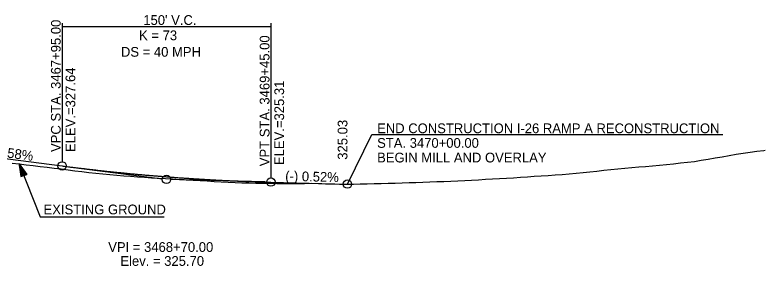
# Model space of a CAD drawing. Extents: x 69 to 2003113, y 512 to 837401.
# Drawn here: x 1922626 to 1923165, y 798256 to 798436 of the extents above; entities that cross this region are included whole.
import ezdxf

# ---------------------------------------------------------------- set-up
doc = ezdxf.new("R2010")
doc.units = 0
for name, color, linetype in [('BR_CENTER LINE BASELINE', 7, 'Continuous'), ('BR_CONCRETE', 7, 'Continuous'), ('BR_GRID DOTS', 7, 'Continuous'), ('BR_GRID LINES', 7, 'Continuous'), ('BR_TEXT', 7, 'Continuous'), ('RD_PD_ALT1_TrvlWay', 7, 'Continuous'), ('RD_SHT_IplotShp', 7, 'Continuous')]:
    doc.layers.add(name, color=color, linetype=linetype)

msp = doc.modelspace()

# ---------------------------------------------------------------- linework, layer by layer
at = {"layer": 'BR_CENTER LINE BASELINE'}
for p, q in [((1922664.33, 798326.74), (1922731.77, 798318.03)), ((1922805.73, 798315.81), (1922737.75, 798317.57))]:
    msp.add_line(p, q, dxfattribs=at)
for centre in [(1922734.75, 798317.64), (1922864.75, 798314.29)]:
    msp.add_circle(centre, 3, dxfattribs=at)
at = {"layer": 'BR_GRID DOTS'}
for p, q in [((1922659.75, 798429.83), (1922659.75, 798330.33)), ((1922659.75, 798427.33), (1922809.75, 798427.33)), ((1922809.75, 798429.83), (1922809.75, 798318.71))]:
    msp.add_line(p, q, dxfattribs=at)
msp.add_lwpolyline([(1922864.75, 798314.29), (1922882.35, 798349.89), (1923134.51, 798349.89)], dxfattribs=at)
for centre in [(1922659.75, 798327.33), (1922809.75, 798315.71)]:
    msp.add_circle(centre, 3, dxfattribs=at)
at = {"layer": 'BR_GRID LINES'}
for p, q in [((1922589.75, 798336.37), (1922659.75, 798327.33)), ((1922809.75, 798315.71), (1922864.75, 798314.29))]:
    msp.add_line(p, q, dxfattribs=at)
msp.add_spline([(1922659.75, 798327.33), (1922662.75, 798326.94), (1922665.75, 798326.56), (1922668.75, 798326.19), (1922671.75, 798325.83), (1922674.75, 798325.47), (1922677.75, 798325.11), (1922680.75, 798324.77), (1922683.75, 798324.43), (1922686.75, 798324.09), (1922689.75, 798323.76), (1922692.75, 798323.44), (1922695.75, 798323.13), (1922698.75, 798322.82), (1922701.75, 798322.51), (1922704.75, 798322.21), (1922707.75, 798321.92), (1922710.75, 798321.64), (1922713.75, 798321.36), (1922716.75, 798321.09), (1922719.75, 798320.82), (1922722.75, 798320.56), (1922725.75, 798320.31), (1922728.75, 798320.06), (1922731.75, 798319.82), (1922734.75, 798319.58), (1922737.75, 798319.35), (1922740.75, 798319.13), (1922743.75, 798318.91), (1922746.75, 798318.7), (1922749.75, 798318.5), (1922752.75, 798318.3), (1922755.75, 798318.11), (1922758.75, 798317.92), (1922761.75, 798317.74), (1922764.75, 798317.57), (1922767.75, 798317.4), (1922770.75, 798317.24), (1922773.75, 798317.08), (1922776.75, 798316.93), (1922779.75, 798316.79), (1922782.75, 798316.65), (1922785.75, 798316.52), (1922788.75, 798316.4), (1922791.75, 798316.28), (1922794.75, 798316.17), (1922797.75, 798316.07), (1922800.75, 798315.97), (1922803.75, 798315.87), (1922806.75, 798315.79), (1922809.75, 798315.71)], degree=3, dxfattribs=at)
at = {"layer": 'BR_TEXT'}
for points in [[(1922744, 798317.72), (1922749, 798317.47), (1922754, 798317.19), (1922759, 798316.91), (1922764, 798316.6), (1922769, 798316.28), (1922774, 798315.96), (1922779, 798315.71), (1922784, 798315.49), (1922789, 798315.33), (1922794, 798315.22), (1922799, 798315.08), (1922804, 798314.96), (1922809, 798314.86), (1922814, 798314.76), (1922819, 798314.77), (1922824, 798314.78), (1922829, 798314.81), (1922834, 798314.85), (1922839, 798314.86), (1922844, 798314.71), (1922849, 798314.56), (1922854, 798314.42), (1922859, 798314.35), (1922864, 798314.28), (1922869, 798314.33), (1922874, 798314.42), (1922879, 798314.53), (1922884, 798314.64), (1922889, 798314.74), (1922894, 798314.9), (1922899, 798315.08), (1922904, 798315.25), (1922909, 798315.4), (1922914, 798315.56), (1922919, 798315.71), (1922924, 798315.92), (1922929, 798316.13), (1922934, 798316.25), (1922939, 798316.46), (1922944, 798316.69), (1922949, 798316.94), (1922954, 798317.17), (1922959, 798317.43), (1922964, 798317.73), (1922969, 798318.04), (1922974, 798318.29), (1922979, 798318.58), (1922984, 798318.85), (1922989, 798319.17), (1922994, 798319.51), (1922999, 798319.89), (1923004, 798320.27), (1923009, 798320.57), (1923014, 798320.84), (1923019, 798321.25), (1923024, 798321.67), (1923029, 798322.13), (1923034, 798322.61), (1923039, 798323.13), (1923044, 798323.65), (1923049, 798324.21), (1923054, 798324.76), (1923059, 798325.26), (1923064, 798325.75), (1923069, 798326.19), (1923074, 798326.61), (1923079, 798327.03), (1923084, 798327.42), (1923089, 798327.86), (1923094, 798328.32), (1923099, 798328.94), (1923104, 798329.53), (1923109, 798330.06), (1923114, 798330.63), (1923119, 798331.37), (1923124, 798332.18), (1923129, 798333.04), (1923134, 798333.83), (1923139, 798334.71), (1923144, 798335.7), (1923149, 798336.49), (1923154, 798337.2), (1923159, 798337.88), (1923164, 798338.5), (1923164.75, 798338.6)], [(1922624, 798329.42), (1922629, 798328.84), (1922634, 798328.24), (1922639, 798327.65), (1922644, 798327.04), (1922649, 798326.43), (1922654, 798325.83), (1922659, 798325.16), (1922664, 798324.48), (1922669, 798323.83), (1922674, 798323.24), (1922679, 798322.65), (1922684, 798322.14), (1922689, 798321.71), (1922694, 798321.28), (1922699, 798320.81), (1922704, 798320.34), (1922709, 798319.94), (1922714, 798319.58), (1922719, 798319.23), (1922724, 798318.9), (1922729, 798318.58), (1922734, 798318.26), (1922739, 798317.99), (1922744, 798317.72)]]:
    msp.add_lwpolyline(points, dxfattribs=at)
at = {"layer": 'RD_PD_ALT1_TrvlWay'}
for p, q in [((1922629, 798328.84), (1922643.96, 798290.88)), ((1922632.3, 798320.46), (1922629, 798328.84)), ((1922629, 798328.84), (1922634.39, 798321.29)), ((1922629, 798328.84), (1922630.21, 798319.64)), ((1922630.21, 798319.64), (1922634.39, 798321.29)), ((1922643.96, 798290.88), (1922733.15, 798290.88))]:
    msp.add_line(p, q, dxfattribs=at)
for points in [[(1922632.2, 798320.54), (1922629.12, 798328.34), (1922632.17, 798320.47), (1922629.2, 798327.95), (1922632.07, 798320.47), (1922629.23, 798327.68), (1922631.95, 798320.45), (1922629.25, 798327.35), (1922631.88, 798320.4), (1922629.33, 798326.86), (1922631.76, 798320.33), (1922629.42, 798326.33), (1922631.64, 798320.33), (1922629.47, 798325.93), (1922631.56, 798320.27), (1922629.53, 798325.48), (1922631.46, 798320.29), (1922629.59, 798325.08), (1922631.4, 798320.19), (1922629.63, 798324.73), (1922631.26, 798320.18), (1922629.68, 798324.24), (1922631.17, 798320.12), (1922629.8, 798323.64), (1922631.07, 798320.06), (1922629.8, 798323.22), (1922630.96, 798320.02), (1922629.89, 798322.6), (1922630.85, 798320.01), (1922629.99, 798322.09), (1922630.75, 798319.91), (1922630.04, 798321.65), (1922630.65, 798319.91), (1922630.08, 798321.25), (1922630.56, 798319.82), (1922630.15, 798320.76), (1922630.45, 798319.85), (1922630.23, 798320.21), (1922630.33, 798319.85)], [(1922629.27, 798328.32), (1922632.32, 798320.59), (1922629.43, 798328.06), (1922632.42, 798320.63), (1922629.59, 798327.82), (1922632.51, 798320.63), (1922629.77, 798327.61), (1922632.57, 798320.67), (1922629.97, 798327.35), (1922632.66, 798320.69), (1922630.15, 798327.1), (1922632.73, 798320.71), (1922630.37, 798326.81), (1922632.82, 798320.73), (1922630.61, 798326.44), (1922632.94, 798320.8), (1922630.82, 798326.12), (1922633.02, 798320.79), (1922631.05, 798325.79), (1922633.1, 798320.84), (1922631.29, 798325.49), (1922633.19, 798320.87), (1922631.53, 798325.14), (1922633.24, 798320.95), (1922631.84, 798324.69), (1922633.34, 798320.95), (1922632.08, 798324.4), (1922633.42, 798320.95), (1922632.37, 798324.01), (1922633.49, 798321.01), (1922632.61, 798323.61), (1922633.59, 798321.07), (1922632.83, 798323.3), (1922633.67, 798321.17), (1922633.08, 798323.02), (1922633.74, 798321.19), (1922633.37, 798322.55), (1922633.89, 798321.17), (1922633.55, 798322.28), (1922634.03, 798321.23), (1922633.74, 798322.11), (1922634.13, 798321.37), (1922634.26, 798321.31), (1922634.1, 798321.35)]]:
    msp.add_lwpolyline(points, dxfattribs=at)

# ---------------------------------------------------------------- texts
at = {"layer": 'BR_CENTER LINE BASELINE'}
for s, rotation, p in [('(-) 2.58%', 352.6429, (1922600.41, 798335.88)), ('(-) 0.52%', 358.5209, (1922819.99, 798316.7))]:
    msp.add_text(s, height=7, rotation=rotation, dxfattribs=at).set_placement(p)
at = {"layer": 'BR_CONCRETE'}
for s, p in [('VPC STA. 3467+95.00 ', (1922658.75, 798337.33)), ('VPT STA. 3469+45.00 ', (1922808.75, 798327.12)), ('ELEV.=327.64', (1922669.25, 798337.33)), ('ELEV.=325.31', (1922819.25, 798327.93))]:
    msp.add_text(s, height=7, rotation=90, dxfattribs=at).set_placement(p)
at = {"layer": 'BR_GRID DOTS'}
for s, p in [("150' V.C.", (1922718.1, 798428.53)), ('K = 73', (1922715.06, 798417.54)), ('DS = 40 MPH', (1922702.04, 798405.7))]:
    msp.add_text(s, height=7, dxfattribs=at).set_placement(p)
at = {"layer": 'RD_PD_ALT1_TrvlWay'}
msp.add_text('EXISTING GROUND', height=7, dxfattribs=at).set_placement((1922646.42, 798292.61))
at = {"layer": 'RD_SHT_IplotShp'}
msp.add_text('325.03', height=7, rotation=90, dxfattribs=at).set_placement((1922864.75, 798331.79))
for s, p in [('END CONSTRUCTION I-26 RAMP A RECONSTRUCTION', (1922886.07, 798350.84)), ('STA. 3470+00.00', (1922886.07, 798340.34)), ('BEGIN MILL AND OVERLAY', (1922886.07, 798329.84)), ('VPI = 3468+70.00', (1922692.89, 798265.64)), ('Elev. = 325.70', (1922701.63, 798255.64))]:
    msp.add_text(s, height=7, dxfattribs=at).set_placement(p)

doc.saveas('drawing.dxf')
